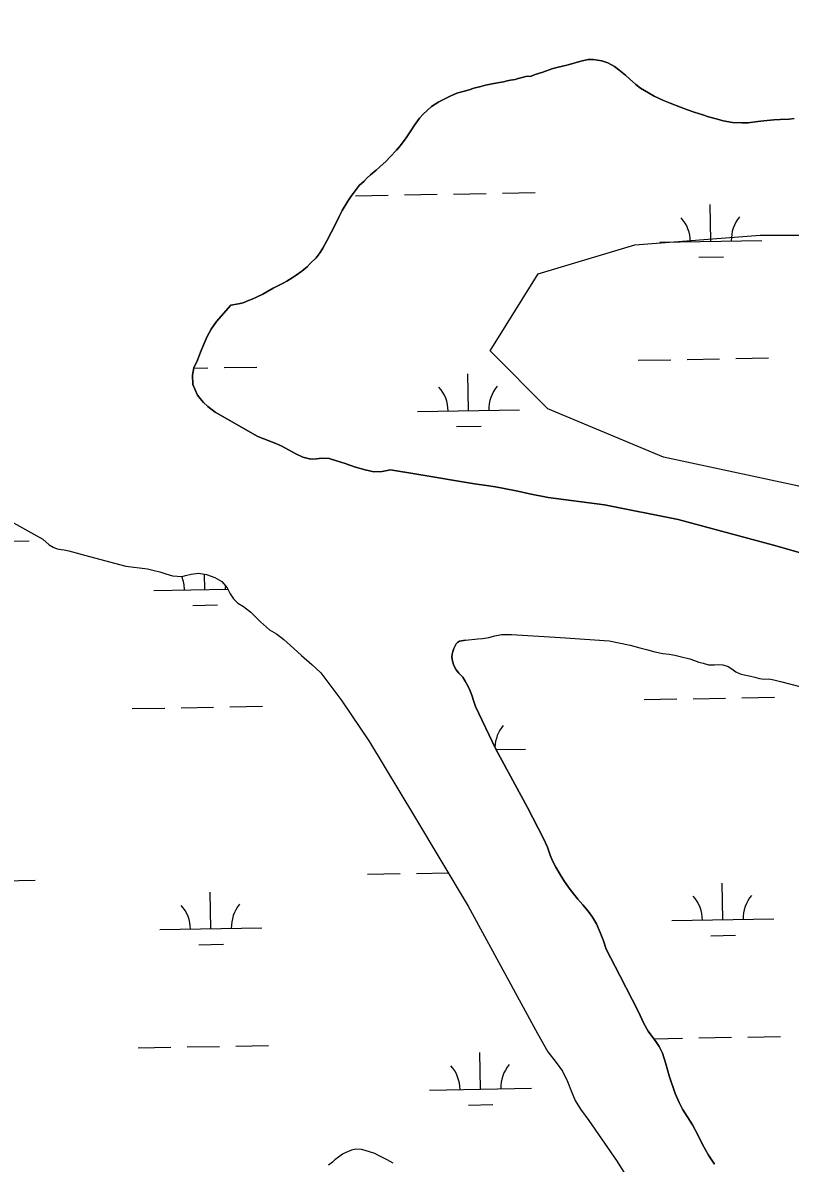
# Model space of a CAD drawing. Extents: x 3903937 to 3942190, y 260677 to 286651.
# Drawn here: x 3922070 to 3922822, y 268241 to 269359 of the extents above; entities that cross this region are included whole.
import ezdxf

# ---------------------------------------------------------------- set-up
doc = ezdxf.new("R2010")
doc.units = 0
for name, color, linetype in [('V-SITE-VEGE', 7, 'Continuous'), ('V-TOPO-SHOR', 7, 'Continuous'), ('V-WETL-SWMP', 7, 'Continuous')]:
    doc.layers.add(name, color=color, linetype=linetype)

msp = doc.modelspace()

# ---------------------------------------------------------------- linework, layer by layer
at = {"layer": 'V-SITE-VEGE'}
msp.add_lwpolyline([(3923644, 268800.8), (3923511.6, 268753.5), (3923407.6, 268734.5), (3923331.9, 268744), (3923199.5, 268791.3), (3923038.8, 268838.6), (3922830.7, 268904.8), (3922698.3, 268933.2), (3922584.8, 268980.5), (3922528.1, 269037.3), (3922575.4, 269113), (3922669.9, 269141.4), (3922792.9, 269150.9), (3923000.9, 269150.9), (3923095.5, 269179.2), (3923284.7, 269311.7), (3923388.7, 269359), (3923464.3, 269349.6), (3923691.3, 269311.7)], dxfattribs=at)
at = {"layer": 'V-TOPO-SHOR'}
for points in [[(3922756.8, 269262.8), (3922751.1, 269264.6), (3922742.4, 269266.8), (3922736.7, 269268.7), (3922728.1, 269271.5), (3922721.7, 269273.7), (3922714.9, 269276.4), (3922704.8, 269280.2), (3922698.3, 269282.9), (3922689, 269287.2), (3922683.5, 269290.2), (3922675.6, 269295.1), (3922671.1, 269298.6), (3922664.7, 269304.1), (3922660.8, 269307.8), (3922654.4, 269312.9), (3922650.1, 269316.1), (3922643.5, 269319.8), (3922637.6, 269321.8), (3922629.2, 269323.2), (3922624.4, 269323), (3922617.1, 269321.5), (3922611.5, 269319.9), (3922603.5, 269317.6), (3922594.9, 269315.5), (3922588.8, 269314), (3922579.8, 269310.7), (3922572.4, 269308.2), (3922568.5, 269306.6), (3922563.1, 269306.5), (3922559.7, 269305.5), (3922555.6, 269304.5), (3922552.7, 269303.4), (3922548.2, 269302.8), (3922544.9, 269302.2), (3922541.2, 269301.3), (3922535.3, 269300.3), (3922530.3, 269299.2), (3922523.6, 269298), (3922519.1, 269296.5), (3922512.1, 269294.9), (3922507.6, 269293.4), (3922500.4, 269291.5), (3922495.7, 269289.9), (3922488.9, 269287.2), (3922482.4, 269283.9), (3922477.9, 269281.4), (3922470.9, 269277), (3922462.5, 269269.4), (3922459.1, 269265.5), (3922454.2, 269258.7), (3922451.1, 269254), (3922446, 269246.2), (3922440.5, 269238.8), (3922436.4, 269234), (3922430.1, 269227.6), (3922426.2, 269223.5), (3922420.1, 269217.9), (3922416.4, 269214.6), (3922411.1, 269209.9), (3922407.8, 269207), (3922404.7, 269203.9), (3922400, 269199.4), (3922397, 269195.5), (3922392.1, 269189.1), (3922388.6, 269184), (3922383.3, 269175.1), (3922380.3, 269169.2), (3922375.6, 269159.5), (3922372.5, 269153.3), (3922368, 269145.1), (3922364.2, 269137.9), (3922361.7, 269133.8), (3922357.6, 269128.6), (3922351.9, 269122.9), (3922348.9, 269119.8), (3922343.5, 269115.5), (3922338, 269111.5), (3922334.3, 269109.1), (3922329, 269105.7), (3922325.5, 269103.7), (3922319.6, 269100.8), (3922315.7, 269098.7), (3922309.4, 269095.2), (3922305.3, 269092.9), (3922299.1, 269090), (3922295, 269088.2), (3922291.3, 269086.7), (3922286, 269084.4), (3922281.7, 269083.4), (3922274.1, 269082.3)], [(3922826.4, 269265.1), (3922821.2, 269264.5), (3922812.4, 269264.3), (3922806.3, 269263.8), (3922796.6, 269263), (3922790.7, 269262.1), (3922781.3, 269260.8), (3922774.9, 269260.8), (3922765.9, 269261.2), (3922756.8, 269262.8)], [(3922274.1, 269082.3), (3922260.1, 269066.2), (3922254.9, 269058.8), (3922250.9, 269051.4), (3922248, 269044.6), (3922244.2, 269036), (3922241.4, 269028.3), (3922237.9, 269020.7), (3922236.5, 269013.5), (3922236.9, 269004.5), (3922241.3, 268993.8), (3922244, 268990.5), (3922247.3, 268986.8), (3922251.4, 268982.9), (3922258.6, 268977.1), (3922300.5, 268953.4), (3922318.1, 268946.5), (3922324.2, 268943.8), (3922337.7, 268936.4), (3922344.5, 268933.2), (3922352.6, 268931.3), (3922357.9, 268931.5), (3922363.2, 268932.2), (3922370.3, 268931.7), (3922377.5, 268929.5), (3922386.2, 268926.8), (3922396.2, 268923.4), (3922405.6, 268920.7), (3922414.3, 268918.7), (3922422.3, 268919), (3922430.6, 268920.6), (3922456.4, 268916.5), (3922512.9, 268907), (3922524.5, 268905.5), (3922533.5, 268904), (3922542.1, 268902.4), (3922555.5, 268899.8), (3922566.8, 268897.2), (3922585, 268893.7), (3922640.4, 268886.5), (3922712.4, 268872.1), (3922805.9, 268846.8), (3922916.3, 268815.6)], [(3922055.2, 268871.9), (3922089.9, 268852.6), (3922095.9, 268847.2), (3922099.8, 268844.8), (3922103.9, 268843.4), (3922107.6, 268842.6), (3922110.7, 268842.2), (3922115.2, 268841.2), (3922135.6, 268835.6), (3922171, 268826.3), (3922192.5, 268823.5), (3922198.9, 268822.1), (3922204.4, 268820.6)], [(3922204.4, 268820.6), (3922210.4, 268818.7), (3922216.8, 268816.7), (3922226.2, 268816), (3922229.7, 268817.1), (3922235.1, 268818.5), (3922242.3, 268819.4), (3922250.2, 268818), (3922258.2, 268815.3), (3922265.1, 268811.1), (3922270.6, 268805), (3922273.4, 268799), (3922276.5, 268794.2), (3922281, 268789.9), (3922286.3, 268786.8), (3922293.7, 268781.1), (3922303, 268771.6), (3922311.9, 268763.9), (3922318.9, 268759.9), (3922326, 268754.5), (3922332.1, 268748.7), (3922343.3, 268738.7), (3922353.4, 268729.7), (3922362.2, 268721.7), (3922382.9, 268694.3), (3922410.1, 268654), (3922454.2, 268580.8), (3922506.7, 268492.9), (3922574.6, 268367.9), (3922584.9, 268350.1), (3922592.9, 268339.5), (3922599, 268331.1), (3922604.1, 268321.1), (3922607.6, 268311.8), (3922611.5, 268302.4), (3922616.8, 268293.9), (3922624.9, 268282.7), (3922652.7, 268242.6), (3922696.6, 268172.2)], [(3922504, 268753.7), (3922498.1, 268752.7), (3922496.2, 268751.4), (3922494.9, 268750.1), (3922493.8, 268748), (3922492.5, 268745.7), (3922491.6, 268742.7), (3922491, 268739.9), (3922490.7, 268737.3), (3922491.3, 268733.1), (3922492.5, 268729), (3922494.9, 268724.6), (3922497.7, 268721.3), (3922501.3, 268717.3), (3922503.9, 268713.6), (3922506.4, 268708.9), (3922508.4, 268704.6), (3922510.3, 268699.8), (3922511.9, 268694.5), (3922513.9, 268688.8), (3922533.9, 268646.7), (3922564.7, 268589.8), (3922580.5, 268559.4), (3922584.3, 268550.7), (3922587.1, 268542.8), (3922589.4, 268537.3), (3922592.5, 268531), (3922596.9, 268524), (3922600.5, 268518.2), (3922605.7, 268510.7), (3922610.2, 268504.7), (3922614.3, 268499.7), (3922619, 268494.3), (3922624.3, 268488.1), (3922628.5, 268482.1), (3922632.5, 268475.5), (3922636.2, 268467), (3922639.3, 268458.8), (3922642, 268450.9), (3922655.2, 268424.9), (3922673.8, 268389.4), (3922679, 268377.7), (3922683.2, 268370.5), (3922690.7, 268360.1), (3922693.8, 268355.2), (3922697.1, 268348.7), (3922700.4, 268338.2), (3922703.6, 268326.7), (3922709.7, 268309.1), (3922713.4, 268300.4), (3922716.9, 268293.9), (3922726.7, 268278.6), (3922732.2, 268268.1), (3922736.4, 268259.3), (3922742.3, 268248.7), (3922748.3, 268240.1)], [(3922504, 268753.7), (3922516.3, 268754.9), (3922520.8, 268755.3), (3922527, 268756.4), (3922532.9, 268757.8), (3922539.4, 268759.3), (3922549.2, 268759.2), (3922597.1, 268756.2), (3922644.9, 268753), (3922665.5, 268748.7), (3922675.1, 268746.1), (3922681.6, 268744.4), (3922689.6, 268742.3), (3922697.4, 268740.7), (3922703.7, 268739.9), (3922709.3, 268739), (3922715.9, 268737.5), (3922724.1, 268735.3), (3922728.5, 268733.7), (3922732.9, 268732.3), (3922736.9, 268731), (3922742.4, 268729.5), (3922748, 268729.6), (3922752.1, 268729.9), (3922756.3, 268729.5), (3922761.5, 268727.8), (3922765.1, 268725.7), (3922769.1, 268722.7), (3922773.2, 268720.7), (3922777.2, 268719.8), (3922782.2, 268718.7), (3922787.6, 268717.4), (3922792.3, 268716), (3922796.9, 268715.6), (3922801.5, 268715.8), (3922806.3, 268714.8), (3922813, 268713.2), (3922831.7, 268708.3)]]:
    msp.add_lwpolyline(points, dxfattribs=at)
at = {"layer": 'V-WETL-SWMP'}
for p, q in [((3922396.4, 269189.4), (3922428.4, 269190)), ((3922444.4, 269190.3), (3922476.4, 269190.9)), ((3922492.4, 269191.1), (3922524.4, 269191.7)), ((3922540.4, 269192), (3922572.4, 269192.5)), ((3922744.6, 269144.8), (3922744, 269180.8)), ((3922694.6, 269143.9), (3922794.6, 269145.7)), ((3922732.9, 269129.2), (3922756.9, 269129.6)), ((3922267.4, 269021), (3922299.4, 269021.5)), ((3922673.2, 269028.1), (3922705.2, 269028.7)), ((3922721.2, 269029), (3922753.2, 269029.5)), ((3922769.2, 269029.8), (3922801.2, 269030.4)), ((3922237.9, 269020.5), (3922251.4, 269020.7)), ((3922507, 268978.8), (3922506.4, 269014.8)), ((3922457, 268977.9), (3922557, 268979.6)), ((3922495.3, 268963.1), (3922519.3, 268963.5)), ((3922055.2, 268871.9), (3922089.9, 268852.6)), ((3922044.4, 268850.5), (3922076.4, 268851.1)), ((3922089.9, 268852.6), (3922095.9, 268847.2)), ((3922095.9, 268847.2), (3922099.8, 268844.8)), ((3922099.8, 268844.8), (3922103.9, 268843.4)), ((3922103.9, 268843.4), (3922107.6, 268842.6)), ((3922107.6, 268842.6), (3922110.7, 268842.2)), ((3922110.7, 268842.2), (3922115.2, 268841.2)), ((3922115.2, 268841.2), (3922135.6, 268835.6)), ((3922135.6, 268835.6), (3922171, 268826.3)), ((3922171, 268826.3), (3922192.5, 268823.5)), ((3922192.5, 268823.5), (3922198.9, 268822.1)), ((3922198.9, 268822.1), (3922204.4, 268820.6)), ((3922204.4, 268820.6), (3922210.4, 268818.7)), ((3922210.4, 268818.7), (3922216.8, 268816.7)), ((3922216.8, 268816.7), (3922226.2, 268816)), ((3922226.2, 268816), (3922229.7, 268817.1)), ((3922229.7, 268817.1), (3922235.1, 268818.5)), ((3922235.1, 268818.5), (3922242.3, 268819.4)), ((3922242.3, 268819.4), (3922250.2, 268818)), ((3922248.6, 268803.4), (3922248.3, 268818.3)), ((3922250.2, 268818), (3922258.2, 268815.3)), ((3922258.2, 268815.3), (3922265.1, 268811.1)), ((3922265.1, 268811.1), (3922270.6, 268805)), ((3922198.6, 268802.5), (3922271.2, 268803.8)), ((3922270.6, 268805), (3922273.4, 268799)), ((3922273.4, 268799), (3922276.5, 268794.2)), ((3922236.9, 268787.7), (3922260.9, 268788.2)), ((3922276.5, 268794.2), (3922281, 268789.9)), ((3922281, 268789.9), (3922286.3, 268786.8)), ((3922286.3, 268786.8), (3922293.7, 268781.1)), ((3922293.7, 268781.1), (3922303, 268771.6)), ((3922303, 268771.6), (3922311.9, 268763.9)), ((3922311.9, 268763.9), (3922318.9, 268759.9)), ((3922318.9, 268759.9), (3922326, 268754.5)), ((3922326, 268754.5), (3922332.1, 268748.7)), ((3922496.2, 268751.4), (3922498.1, 268752.7)), ((3922498.1, 268752.7), (3922504, 268753.7)), ((3922504, 268753.7), (3922516.3, 268754.9)), ((3922516.3, 268754.9), (3922520.8, 268755.3)), ((3922520.8, 268755.3), (3922527, 268756.4)), ((3922527, 268756.4), (3922532.9, 268757.8)), ((3922532.9, 268757.8), (3922539.4, 268759.3)), ((3922539.4, 268759.3), (3922549.2, 268759.2)), ((3922549.2, 268759.2), (3922597.1, 268756.2)), ((3922597.1, 268756.2), (3922644.9, 268753)), ((3922644.9, 268753), (3922665.5, 268748.7)), ((3922332.1, 268748.7), (3922343.3, 268738.7)), ((3922491, 268739.9), (3922491.6, 268742.7)), ((3922491.6, 268742.7), (3922492.5, 268745.7)), ((3922492.5, 268745.7), (3922493.8, 268748)), ((3922493.8, 268748), (3922494.9, 268750.1)), ((3922494.9, 268750.1), (3922496.2, 268751.4)), ((3922665.5, 268748.7), (3922675.1, 268746.1)), ((3922675.1, 268746.1), (3922681.6, 268744.4)), ((3922681.6, 268744.4), (3922689.6, 268742.3)), ((3922689.6, 268742.3), (3922697.4, 268740.7)), ((3922343.3, 268738.7), (3922353.4, 268729.7)), ((3922490.7, 268737.3), (3922491, 268739.9)), ((3922491.3, 268733.1), (3922490.7, 268737.3)), ((3922492.5, 268729), (3922491.3, 268733.1)), ((3922697.4, 268740.7), (3922703.7, 268739.9)), ((3922703.7, 268739.9), (3922709.3, 268739)), ((3922709.3, 268739), (3922715.9, 268737.5)), ((3922715.9, 268737.5), (3922724.1, 268735.3)), ((3922724.1, 268735.3), (3922728.5, 268733.7)), ((3922728.5, 268733.7), (3922732.9, 268732.3)), ((3922732.9, 268732.3), (3922736.9, 268731)), ((3922736.9, 268731), (3922742.4, 268729.5)), ((3922353.4, 268729.7), (3922362.2, 268721.7)), ((3922362.2, 268721.7), (3922382.9, 268694.3)), ((3922494.9, 268724.6), (3922492.5, 268729)), ((3922497.7, 268721.3), (3922494.9, 268724.6)), ((3922501.3, 268717.3), (3922497.7, 268721.3)), ((3922742.4, 268729.5), (3922748, 268729.6)), ((3922748, 268729.6), (3922752.1, 268729.9)), ((3922752.1, 268729.9), (3922756.3, 268729.5)), ((3922756.3, 268729.5), (3922761.5, 268727.8)), ((3922761.5, 268727.8), (3922765.1, 268725.7)), ((3922765.1, 268725.7), (3922769.1, 268722.7)), ((3922769.1, 268722.7), (3922773.2, 268720.7)), ((3922773.2, 268720.7), (3922777.2, 268719.8)), ((3922777.2, 268719.8), (3922782.2, 268718.7)), ((3922503.9, 268713.6), (3922501.3, 268717.3)), ((3922506.4, 268708.9), (3922503.9, 268713.6)), ((3922508.4, 268704.6), (3922506.4, 268708.9)), ((3922782.2, 268718.7), (3922787.6, 268717.4)), ((3922787.6, 268717.4), (3922792.3, 268716)), ((3922792.3, 268716), (3922796.9, 268715.6)), ((3922796.9, 268715.6), (3922801.5, 268715.8)), ((3922801.5, 268715.8), (3922806.3, 268714.8)), ((3922806.3, 268714.8), (3922813, 268713.2)), ((3922813, 268713.2), (3922831.7, 268708.3)), ((3922510.3, 268699.8), (3922508.4, 268704.6)), ((3922511.9, 268694.5), (3922510.3, 268699.8)), ((3922727.1, 268696.3), (3922759.1, 268696.9)), ((3922775.1, 268697.2), (3922807.1, 268697.7)), ((3922177.2, 268686.7), (3922209.2, 268687.2)), ((3922225.2, 268687.5), (3922257.2, 268688.1)), ((3922273.2, 268688.4), (3922305.2, 268688.9)), ((3922382.9, 268694.3), (3922410.1, 268654)), ((3922513.9, 268688.8), (3922511.9, 268694.5)), ((3922533.9, 268646.7), (3922513.9, 268688.8)), ((3922679.1, 268695.5), (3922711.1, 268696.1)), ((3922410.1, 268654), (3922454.2, 268580.8)), ((3922564.7, 268589.8), (3922533.9, 268646.7)), ((3922534, 268646.5), (3922562.8, 268647)), ((3922580.5, 268559.4), (3922564.7, 268589.8)), ((3922454.2, 268580.8), (3922506.7, 268492.9)), ((3922584.3, 268550.7), (3922580.5, 268559.4)), ((3922587.1, 268542.8), (3922584.3, 268550.7)), ((3922589.4, 268537.3), (3922587.1, 268542.8)), ((3922592.5, 268531), (3922589.4, 268537.3)), ((3922596.9, 268524), (3922592.5, 268531)), ((3922050.3, 268517.9), (3922082.3, 268518.5)), ((3922408.1, 268524.2), (3922440.1, 268524.8)), ((3922456.1, 268525), (3922487.2, 268525.6)), ((3922600.5, 268518.2), (3922596.9, 268524)), ((3922605.7, 268510.7), (3922600.5, 268518.2)), ((3922254.5, 268470.7), (3922253.8, 268506.7)), ((3922610.2, 268504.7), (3922605.7, 268510.7)), ((3922756.3, 268479.6), (3922755.7, 268515.6)), ((3922614.3, 268499.7), (3922610.2, 268504.7)), ((3922619, 268494.3), (3922614.3, 268499.7)), ((3922506.7, 268492.9), (3922574.6, 268367.9)), ((3922624.3, 268488.1), (3922619, 268494.3)), ((3922628.5, 268482.1), (3922624.3, 268488.1)), ((3922632.5, 268475.5), (3922628.5, 268482.1)), ((3922636.2, 268467), (3922632.5, 268475.5)), ((3922706.3, 268478.7), (3922806.3, 268480.5)), ((3922204.5, 268469.9), (3922304.5, 268471.6)), ((3922639.3, 268458.8), (3922636.2, 268467)), ((3922744.6, 268463.9), (3922768.6, 268464.4)), ((3922242.7, 268455.1), (3922266.7, 268455.5)), ((3922642, 268450.9), (3922639.3, 268458.8)), ((3922655.2, 268424.9), (3922642, 268450.9)), ((3922673.8, 268389.4), (3922655.2, 268424.9)), ((3922679, 268377.7), (3922673.8, 268389.4)), ((3922683.2, 268370.5), (3922679, 268377.7)), ((3922574.6, 268367.9), (3922584.9, 268350.1)), ((3922690.7, 268360.1), (3922683.2, 268370.5)), ((3922688.6, 268362.9), (3922716.9, 268363.4)), ((3922732.9, 268363.7), (3922764.9, 268364.3)), ((3922780.9, 268364.6), (3922812.9, 268365.1)), ((3922183.1, 268354), (3922215.1, 268354.6)), ((3922231.1, 268354.9), (3922263.1, 268355.4)), ((3922279.1, 268355.7), (3922311.1, 268356.3)), ((3922584.9, 268350.1), (3922592.9, 268339.5)), ((3922693.8, 268355.2), (3922690.7, 268360.1)), ((3922697.1, 268348.7), (3922693.8, 268355.2)), ((3922518.7, 268313.5), (3922518.1, 268349.5)), ((3922592.9, 268339.5), (3922599, 268331.1)), ((3922700.4, 268338.2), (3922697.1, 268348.7)), ((3922599, 268331.1), (3922604.1, 268321.1)), ((3922703.6, 268326.7), (3922700.4, 268338.2)), ((3922604.1, 268321.1), (3922607.6, 268311.8)), ((3922709.7, 268309.1), (3922703.6, 268326.7)), ((3922468.7, 268312.6), (3922568.7, 268314.4)), ((3922607.6, 268311.8), (3922611.5, 268302.4)), ((3922713.4, 268300.4), (3922709.7, 268309.1)), ((3922507, 268297.9), (3922531, 268298.3)), ((3922611.5, 268302.4), (3922616.8, 268293.9)), ((3922716.9, 268293.9), (3922713.4, 268300.4)), ((3922616.8, 268293.9), (3922624.9, 268282.7)), ((3922726.7, 268278.6), (3922716.9, 268293.9)), ((3922624.9, 268282.7), (3922652.7, 268242.6)), ((3922732.2, 268268.1), (3922726.7, 268278.6)), ((3922736.4, 268259.3), (3922732.2, 268268.1)), ((3922383.5, 268249.6), (3922379.7, 268246.8)), ((3922386.1, 268251.2), (3922383.5, 268249.6)), ((3922392.3, 268253.6), (3922386.1, 268251.2)), ((3922396.7, 268254.6), (3922392.3, 268253.6)), ((3922402.2, 268254.3), (3922396.7, 268254.6)), ((3922405.6, 268253.3), (3922402.2, 268254.3)), ((3922411.1, 268251.7), (3922405.6, 268253.3)), ((3922415.1, 268250.3), (3922411.1, 268251.7)), ((3922418.8, 268248.6), (3922415.1, 268250.3)), ((3922742.3, 268248.7), (3922736.4, 268259.3)), ((3922373.6, 268241.9), (3922369.8, 268238.8)), ((3922376, 268244.1), (3922373.6, 268241.9)), ((3922379.7, 268246.8), (3922376, 268244.1)), ((3922422.6, 268246.6), (3922418.8, 268248.6)), ((3922427.4, 268244.3), (3922422.6, 268246.6)), ((3922433.3, 268240.9), (3922427.4, 268244.3)), ((3922652.7, 268242.6), (3922696.6, 268172.2)), ((3922748.3, 268240.1), (3922742.3, 268248.7))]:
    msp.add_line(p, q, dxfattribs=at)
for points in [[(3922244, 268990.5), (3922241.3, 268993.8), (3922236.9, 269004.5), (3922236.5, 269013.5), (3922237.9, 269020.7), (3922241.4, 269028.3), (3922244.2, 269036), (3922248, 269044.6), (3922250.9, 269051.4), (3922254.9, 269058.8), (3922260.1, 269066.2), (3922274.1, 269082.3), (3922281.7, 269083.4), (3922286, 269084.4), (3922291.3, 269086.7), (3922295, 269088.2), (3922299.1, 269090), (3922305.3, 269092.9), (3922309.4, 269095.2), (3922315.7, 269098.7), (3922319.6, 269100.8), (3922325.5, 269103.7), (3922329, 269105.7), (3922334.3, 269109.1), (3922338, 269111.5), (3922343.5, 269115.5), (3922348.9, 269119.8), (3922351.9, 269122.9), (3922357.6, 269128.6), (3922361.7, 269133.8), (3922364.2, 269137.9), (3922368, 269145.1), (3922372.5, 269153.3), (3922375.6, 269159.5), (3922380.3, 269169.2), (3922383.3, 269175.1), (3922388.6, 269184), (3922392.1, 269189.1), (3922397, 269195.5), (3922400, 269199.4), (3922404.7, 269203.9), (3922407.8, 269207), (3922411.1, 269209.9), (3922416.4, 269214.6), (3922420.1, 269217.9), (3922426.2, 269223.5), (3922430.1, 269227.6), (3922436.4, 269234), (3922440.5, 269238.8), (3922446, 269246.2), (3922451.1, 269254), (3922454.2, 269258.7), (3922459.1, 269265.5), (3922462.5, 269269.4), (3922470.9, 269277), (3922477.9, 269281.4), (3922482.4, 269283.9), (3922488.9, 269287.2), (3922495.7, 269289.9), (3922500.4, 269291.5), (3922507.6, 269293.4), (3922512.1, 269294.9), (3922519.1, 269296.5), (3922523.6, 269298), (3922530.3, 269299.2), (3922535.3, 269300.3), (3922541.2, 269301.3), (3922544.9, 269302.2), (3922548.2, 269302.8), (3922552.7, 269303.4), (3922555.6, 269304.5), (3922559.7, 269305.5), (3922563.1, 269306.5), (3922568.5, 269306.6), (3922572.4, 269308.2), (3922579.8, 269310.7), (3922588.8, 269314), (3922594.9, 269315.5), (3922603.5, 269317.6), (3922611.5, 269319.9), (3922617.1, 269321.5), (3922624.4, 269323), (3922629.2, 269323.2), (3922637.6, 269321.8), (3922643.5, 269319.8), (3922650.1, 269316.1), (3922654.4, 269312.9), (3922660.8, 269307.8), (3922664.7, 269304.1), (3922671.1, 269298.6), (3922675.6, 269295.1), (3922683.5, 269290.2), (3922689, 269287.2), (3922698.3, 269282.9), (3922704.8, 269280.2), (3922714.9, 269276.4), (3922721.7, 269273.7), (3922728.1, 269271.5), (3922736.7, 269268.7), (3922742.4, 269266.8), (3922751.1, 269264.6)], [(3922751.1, 269264.6), (3922756.8, 269262.8), (3922765.9, 269261.2), (3922774.9, 269260.8), (3922781.3, 269260.8), (3922790.7, 269262.1), (3922796.6, 269263), (3922806.3, 269263.8), (3922812.4, 269264.3), (3922821.2, 269264.5), (3922826.4, 269265.1)], [(3922916.3, 268815.6), (3922805.9, 268846.8), (3922712.4, 268872.1), (3922640.4, 268886.5), (3922585, 268893.7), (3922566.8, 268897.2), (3922555.5, 268899.8), (3922542.1, 268902.4), (3922533.5, 268904), (3922524.5, 268905.5), (3922512.9, 268907), (3922456.4, 268916.5), (3922430.6, 268920.6), (3922422.3, 268919), (3922414.3, 268918.7), (3922405.6, 268920.7), (3922396.2, 268923.4), (3922386.2, 268926.8), (3922377.5, 268929.5), (3922370.3, 268931.7), (3922363.2, 268932.2), (3922357.9, 268931.5), (3922352.6, 268931.3), (3922344.5, 268933.2), (3922337.7, 268936.4), (3922324.2, 268943.8), (3922318.1, 268946.5), (3922300.5, 268953.4), (3922258.6, 268977.1), (3922251.4, 268982.9), (3922247.3, 268986.8), (3922244, 268990.5)]]:
    msp.add_lwpolyline(points, dxfattribs=at)
for centre, start, end in [((3922689.3, 269144.3), 0.2366, 41.7802), ((3922799.8, 269146.3), 140.2366, 181.7802), ((3922451.8, 268978.3), 0.2366, 41.7802), ((3922562.2, 268980.2), 140.2366, 181.7802), ((3922193.4, 268802.9), 0.2366, 21.9128), ((3922303.8, 268804.8), 176.1667, 181.7802), ((3922568.1, 268647.6), 140.2366, 177.8579), ((3922701.1, 268479.1), 0.2366, 41.7802), ((3922811.5, 268481), 140.2366, 181.7802), ((3922199.2, 268470.2), 0.2366, 41.7802), ((3922309.7, 268472.2), 140.2366, 181.7802), ((3922463.5, 268313), 0.2366, 41.7802), ((3922573.9, 268315), 140.2366, 181.7802)]:
    msp.add_arc(centre, 35.2, start, end, dxfattribs=at)

doc.saveas('drawing.dxf')
